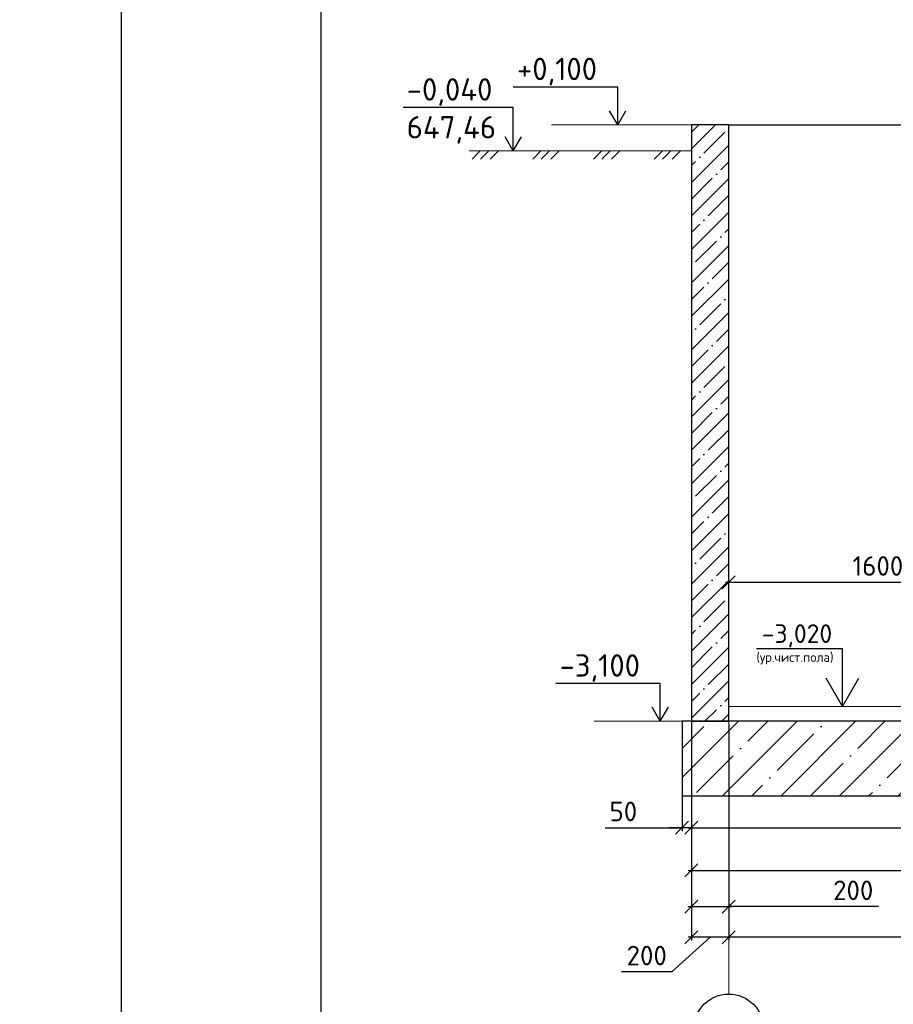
# Model space of a CAD drawing. Header units: millimetres. Extents: x 125896 to 2572636, y -120305 to 130347.
# Tile 304 of 320: x 399062 to 408433, y 103256 to 113820. Entities that reach past the tile are written whole.
import ezdxf

# ---------------------------------------------------------------- set-up
doc = ezdxf.new("R2010")
doc.units = ezdxf.units.MM
doc.linetypes.add('CENTER', pattern=[2, 1.25, -0.25, 0.25, -0.25])
doc.linetypes.add('CENTER2', pattern=[28.575, 19.05, -3.175, 3.175, -3.175])
for name, color, linetype in [('11', 7, 'Continuous'), ('СПДС_Оси', 7, 'Continuous'), ('Столовая - обозначения', 7, 'Continuous')]:
    doc.layers.add(name, color=color, linetype=linetype)
doc.layers.add('ОСИ', color=7, linetype='CENTER', lineweight=15)
doc.layers.add('Столовая Двери и окна', color=7, linetype='Continuous', lineweight=15)
doc.styles.get("Standard").update_dxf_attribs({"font": 'isocpeur.ttf'})
doc.styles.add('ГОСТ', font='isocpeur.ttf')
doc.dimstyles.new('Осевые', dxfattribs={"dimscale": 0.7, "dimtxt": 450, "dimasz": 400, "dimexe": 100, "dimexo": 100, "dimgap": 100, "dimtad": 1, "dimdec": 0, "dimzin": 0, "dimdsep": 46, "dimtxsty": 'Standard', "dimblk": 'OBLIQUE', "dimcen": 9, "dimdle": 100, "dimazin": 0, "dimtm": 1e-09, "dimtfac": 1, "dimtdec": 0, "dimtofl": 0, "dimtmove": 0, "dimatfit": 3, "dimfxl": 1, "dimtolj": 1, "dimtzin": 0, "dimarcsym": 0})

# ---------------------------------------------------------------- blocks, each defined once
blk = doc.blocks.new('Штамп')
at = {"layer": '11'}
blk.add_line((252070, 126228), (252070, 84178), dxfattribs=at)
at = {"layer": '11', "lineweight": 30}
blk.add_line((254210, 125978), (254210, 84428), dxfattribs=at)
blk = doc.blocks.new('_OBLIQUE')
at = {"color": 0, "linetype": 'ByBlock'}
blk.add_line((-0.5, -0.5), (0.5, 0.5), dxfattribs=at)
blk = doc.blocks.new('*D329')
at = {"layer": 'Defpoints', "color": 0, "linetype": 'ByBlock', "lineweight": 20, "ltscale": 13, "transparency": 16777216}
for p in [(406167, 106292, -720), (406267, 106292), (406167, 105150)]:
    blk.add_point(p, dxfattribs=at)
at = {"layer": 'ОСИ', "color": 0, "linetype": 'ByBlock', "lineweight": -2, "ltscale": 13, "transparency": 16777216}
for p, q in [((406167, 106257), (406167, 105115)), ((406267, 106257), (406267, 105115)), ((405341, 105150), (406167, 105150)), ((406167, 105150), (406027, 105150)), ((406267, 105150), (406167, 105150)), ((406267, 105150), (406407, 105150))]:
    blk.add_line(p, q, dxfattribs=at)
at = {"layer": 'ОСИ', "color": 0, "linetype": 'ByBlock', "lineweight": -2, "ltscale": 13, "transparency": 16777216, "xscale": 140, "yscale": 140, "zscale": 140}
blk.add_blockref('_OBLIQUE', (406167, 105150), dxfattribs=at)
at = {"layer": 'ОСИ', "color": 0, "linetype": 'ByBlock', "lineweight": -2, "ltscale": 13, "transparency": 16777216, "xscale": 140, "yscale": 140, "zscale": 140, "rotation": 180}
blk.add_blockref('_OBLIQUE', (406267, 105150), dxfattribs=at)
at = {"layer": 'ОСИ', "color": 0, "linetype": 'ByBlock', "ltscale": 13, "transparency": 16777216, "insert": (405537, 105325), "char_height": 210, "attachment_point": 5}
blk.add_mtext('\\A1;50', dxfattribs=at)
blk = doc.blocks.new('*D330')
at = {"layer": 'Defpoints', "color": 0, "linetype": 'ByBlock', "lineweight": 20, "ltscale": 13, "transparency": 16777216}
for p in [(406267, 106292), (406667, 106292), (406667, 104304)]:
    blk.add_point(p, dxfattribs=at)
at = {"layer": 'ОСИ', "color": 0, "linetype": 'ByBlock', "lineweight": -2, "ltscale": 13, "transparency": 16777216}
for p, q in [((406267, 106257), (406267, 104269)), ((406667, 106257), (406667, 104269)), ((406232, 104304), (406702, 104304)), ((408273, 104304), (406667, 104304))]:
    blk.add_line(p, q, dxfattribs=at)
at = {"layer": 'ОСИ', "color": 0, "linetype": 'ByBlock', "lineweight": -2, "ltscale": 13, "transparency": 16777216, "xscale": 140, "yscale": 140, "zscale": 140, "rotation": 180}
blk.add_blockref('_OBLIQUE', (406267, 104304), dxfattribs=at)
at = {"layer": 'ОСИ', "color": 0, "linetype": 'ByBlock', "lineweight": -2, "ltscale": 13, "transparency": 16777216, "xscale": 140, "yscale": 140, "zscale": 140}
blk.add_blockref('_OBLIQUE', (406667, 104304), dxfattribs=at)
at = {"layer": 'ОСИ', "color": 0, "linetype": 'ByBlock', "ltscale": 13, "transparency": 16777216, "insert": (408003, 104479), "char_height": 210, "attachment_point": 5}
blk.add_mtext('\\A1;200', dxfattribs=at)
blk = doc.blocks.new('*D331')
at = {"layer": 'Defpoints', "color": 0, "linetype": 'ByBlock', "lineweight": 20, "ltscale": 13, "transparency": 16777216}
for p in [(406267, 106292), (419667, 106292), (419667, 104693)]:
    blk.add_point(p, dxfattribs=at)
at = {"layer": 'ОСИ', "color": 0, "linetype": 'ByBlock', "lineweight": -2, "ltscale": 13, "transparency": 16777216}
for p, q in [((406267, 106257), (406267, 104658)), ((419667, 106257), (419667, 104658)), ((406232, 104693), (419702, 104693))]:
    blk.add_line(p, q, dxfattribs=at)
at = {"layer": 'ОСИ', "color": 0, "linetype": 'ByBlock', "lineweight": -2, "ltscale": 13, "transparency": 16777216, "xscale": 140, "yscale": 140, "zscale": 140, "rotation": 180}
blk.add_blockref('_OBLIQUE', (406267, 104693), dxfattribs=at)
at = {"layer": 'ОСИ', "color": 0, "linetype": 'ByBlock', "lineweight": -2, "ltscale": 13, "transparency": 16777216, "xscale": 140, "yscale": 140, "zscale": 140}
blk.add_blockref('_OBLIQUE', (419667, 104693), dxfattribs=at)
at = {"layer": 'ОСИ', "color": 0, "linetype": 'ByBlock', "ltscale": 13, "transparency": 16777216, "insert": (412967, 104868), "char_height": 210, "attachment_point": 5}
blk.add_mtext('\\A1;6700', dxfattribs=at)
blk = doc.blocks.new('*D333')
at = {"layer": 'Defpoints', "color": 0, "linetype": 'ByBlock', "lineweight": 20, "ltscale": 13, "transparency": 16777216}
for p in [(411768, 107187), (406267, 105780), (411768, 105150)]:
    blk.add_point(p, dxfattribs=at)
at = {"layer": 'ОСИ', "color": 0, "linetype": 'ByBlock', "lineweight": -2, "ltscale": 13, "transparency": 16777216}
for p, q in [((411768, 107152), (411768, 105115)), ((406267, 105745), (406267, 105115)), ((406232, 105150), (411803, 105150))]:
    blk.add_line(p, q, dxfattribs=at)
at = {"layer": 'ОСИ', "color": 0, "linetype": 'ByBlock', "lineweight": -2, "ltscale": 13, "transparency": 16777216, "xscale": 140, "yscale": 140, "zscale": 140, "rotation": 180}
blk.add_blockref('_OBLIQUE', (406267, 105150), dxfattribs=at)
at = {"layer": 'ОСИ', "color": 0, "linetype": 'ByBlock', "lineweight": -2, "ltscale": 13, "transparency": 16777216, "xscale": 140, "yscale": 140, "zscale": 140}
blk.add_blockref('_OBLIQUE', (411768, 105150), dxfattribs=at)
at = {"layer": 'ОСИ', "color": 0, "linetype": 'ByBlock', "ltscale": 13, "transparency": 16777216, "insert": (409017, 105325), "char_height": 210, "attachment_point": 5}
blk.add_mtext('\\A1;2750', dxfattribs=at)
blk = doc.blocks.new('*D421')
at = {"layer": 'Defpoints', "color": 0, "linetype": 'ByBlock', "lineweight": 20, "ltscale": 13, "transparency": 16777216}
for p in [(409867, 107784), (406667, 106555), (409867, 106555)]:
    blk.add_point(p, dxfattribs=at)
at = {"layer": 'ОСИ', "color": 0, "linetype": 'ByBlock', "lineweight": -2, "ltscale": 13, "transparency": 16777216}
for p, q in [((406632, 107784), (409902, 107784)), ((406667, 106590), (406667, 107819)), ((409867, 106590), (409867, 107819))]:
    blk.add_line(p, q, dxfattribs=at)
at = {"layer": 'ОСИ', "color": 0, "linetype": 'ByBlock', "lineweight": -2, "ltscale": 13, "transparency": 16777216, "xscale": 140, "yscale": 140, "zscale": 140, "rotation": 180}
blk.add_blockref('_OBLIQUE', (406667, 107784), dxfattribs=at)
at = {"layer": 'ОСИ', "color": 0, "linetype": 'ByBlock', "lineweight": -2, "ltscale": 13, "transparency": 16777216, "xscale": 140, "yscale": 140, "zscale": 140}
blk.add_blockref('_OBLIQUE', (409867, 107784), dxfattribs=at)
at = {"layer": 'ОСИ', "color": 0, "linetype": 'ByBlock', "ltscale": 13, "transparency": 16777216, "insert": (408267, 107959), "char_height": 210, "attachment_point": 5}
blk.add_mtext('\\A1;1600', dxfattribs=at)
blk = doc.blocks.new('*D423')
at = {"layer": 'Defpoints', "color": 0, "linetype": 'ByBlock', "lineweight": 20, "ltscale": 13, "transparency": 16777216}
for p in [(406667, 104693), (414267, 104693), (406667, 103976)]:
    blk.add_point(p, dxfattribs=at)
at = {"layer": 'ОСИ', "color": 0, "linetype": 'ByBlock', "lineweight": -2, "ltscale": 13, "transparency": 16777216}
for p, q in [((406667, 104658), (406667, 103941)), ((414267, 104658), (414267, 103941)), ((414302, 103976), (406632, 103976))]:
    blk.add_line(p, q, dxfattribs=at)
at = {"layer": 'ОСИ', "color": 0, "linetype": 'ByBlock', "lineweight": -2, "ltscale": 13, "transparency": 16777216, "xscale": 140, "yscale": 140, "zscale": 140, "rotation": 180}
blk.add_blockref('_OBLIQUE', (406667, 103976), dxfattribs=at)
at = {"layer": 'ОСИ', "color": 0, "linetype": 'ByBlock', "lineweight": -2, "ltscale": 13, "transparency": 16777216, "xscale": 140, "yscale": 140, "zscale": 140}
blk.add_blockref('_OBLIQUE', (414267, 103976), dxfattribs=at)
at = {"layer": 'ОСИ', "color": 0, "linetype": 'ByBlock', "ltscale": 13, "transparency": 16777216, "insert": (410467, 104151), "char_height": 210, "attachment_point": 5}
blk.add_mtext('\\A1;3800', dxfattribs=at)
blk = doc.blocks.new('*D424')
at = {"layer": 'Defpoints', "color": 0, "linetype": 'ByBlock', "lineweight": 20, "ltscale": 13, "transparency": 16777216}
for p in [(406267, 106584), (406667, 104693), (406267, 103976)]:
    blk.add_point(p, dxfattribs=at)
at = {"layer": 'ОСИ', "color": 0, "linetype": 'ByBlock', "lineweight": -2, "ltscale": 13, "transparency": 16777216}
for p, q in [((406267, 106549), (406267, 103941)), ((406667, 104658), (406667, 103941)), ((406467, 103976), (406057, 103604)), ((406702, 103976), (406232, 103976)), ((406057, 103604), (405518, 103604))]:
    blk.add_line(p, q, dxfattribs=at)
at = {"layer": 'ОСИ', "color": 0, "linetype": 'ByBlock', "lineweight": -2, "ltscale": 13, "transparency": 16777216, "xscale": 140, "yscale": 140, "zscale": 140, "rotation": 180}
blk.add_blockref('_OBLIQUE', (406267, 103976), dxfattribs=at)
at = {"layer": 'ОСИ', "color": 0, "linetype": 'ByBlock', "lineweight": -2, "ltscale": 13, "transparency": 16777216, "xscale": 140, "yscale": 140, "zscale": 140}
blk.add_blockref('_OBLIQUE', (406667, 103976), dxfattribs=at)
at = {"layer": 'ОСИ', "color": 0, "linetype": 'ByBlock', "ltscale": 13, "transparency": 16777216, "insert": (405788, 103779), "char_height": 210, "attachment_point": 5}
blk.add_mtext('\\A1;200', dxfattribs=at)

msp = doc.modelspace()

# ---------------------------------------------------------------- hatches: boundary and pattern name
at = {"layer": 'Столовая Двери и окна', "lineweight": 25, "transparency": 33554648}
h = msp.add_hatch(dxfattribs=at)
h.set_pattern_fill('ANSI35', color=256, scale=40)
h.paths.add_polyline_path([(406667.3, 112692.2), (406267.3, 112692.2), (406267.3, 106292.2), (406667.3, 106292.2)])
h.paths.add_polyline_path([(419667.3, 112052.2), (419267.3, 112052.2), (419267.3, 106292.2), (419667.3, 106292.2)])
h = msp.add_hatch(dxfattribs=at)
h.set_pattern_fill('ANSI35', color=256, scale=40)
edge = h.paths.add_edge_path()
edge.add_line((406667.3, 111281.4), (406667.3, 103365.8))
at = {"layer": 'Столовая Двери и окна', "lineweight": 25, "true_color": 0xc7c8ca, "transparency": 33554648}
h = msp.add_hatch(dxfattribs=at)
h.set_pattern_fill('ANSI35', color=9, scale=70)
h.paths.add_polyline_path([(406167.3, 105492.2), (419767.3, 105492.2), (419767.3, 106292.2), (406167.3, 106292.2)])

# ---------------------------------------------------------------- linework, layer by layer
at = {"layer": 'ОСИ', "color": 16, "linetype": 'CENTER2', "lineweight": 15, "ltscale": 0.2, "transparency": 33554687}
msp.add_line((406667.3, 111281.4), (406667.3, 103365.8), dxfattribs=at)
at = {"layer": 'СПДС_Оси', "linetype": 'Continuous', "lineweight": 25, "ltscale": 150}
msp.add_circle((406667.3, 102990.8), 375, dxfattribs=at)
at = {"layer": 'Столовая Двери и окна', "color": 18, "lineweight": 25, "true_color": 0x000000}
for p, q in [((405477.2, 113096.8), (404356.8, 113096.8)), ((405477.2, 112692.2), (405477.2, 113096.8)), ((404356.8, 112876.8), (403174, 112876.8)), ((404356.8, 112412.2), (404356.8, 112876.8)), ((405477.2, 112692.2), (405389.4, 112843.1)), ((405477.2, 112692.2), (405565, 112843.1)), ((404356.8, 112412.2), (404269, 112563.1)), ((404356.8, 112412.2), (404444.5, 112563.1)), ((407886.8, 107070.8, -720), (406966.8, 107070.8, -720)), ((407886.8, 106452.2, -720), (407886.8, 107070.8, -720)), ((405933.6, 106696.8, -720), (404813.1, 106696.8, -720)), ((405933.6, 106292.2, -720), (405933.6, 106696.8, -720)), ((407886.8, 106452.2, -720), (407711.3, 106753.9, -720)), ((407886.8, 106452.2, -720), (408062.4, 106753.9, -720)), ((405933.6, 106292.2, -720), (405845.8, 106443.1, -720)), ((405933.6, 106292.2, -720), (406021.4, 106443.1, -720))]:
    msp.add_line(p, q, dxfattribs=at)
at = {"layer": 'Столовая Двери и окна', "color": 18, "lineweight": 20, "true_color": 0x000000}
for p, q in [((407960.6, 112692.2), (404766.2, 112692.2)), ((406267.3, 112412.2), (403881.7, 112412.2)), ((404002.7, 112412.2), (403913.9, 112323.4)), ((404093.6, 112412.2), (404004.8, 112323.4)), ((404197.2, 112412.2), (404108.4, 112323.4)), ((404653.8, 112412.2), (404565, 112323.4)), ((404744.7, 112412.2), (404656, 112323.4)), ((404848.4, 112412.2), (404759.6, 112323.4)), ((405304.9, 112412.2), (405216.2, 112323.4)), ((405395.9, 112412.2), (405307.1, 112323.4)), ((405499.5, 112412.2), (405410.7, 112323.4)), ((405956.1, 112412.2), (405867.3, 112323.4)), ((406047, 112412.2), (405958.2, 112323.4)), ((406150.6, 112412.2), (406061.8, 112323.4)), ((409867.3, 106452.2), (406667.6, 106452.2)), ((406167.3, 106292.2, -720), (405222.5, 106292.2, -720))]:
    msp.add_line(p, q, dxfattribs=at)
at = {"layer": 'Столовая Двери и окна', "color": 18, "lineweight": 30, "true_color": 0x000000}
msp.add_line((406667.3, 112692.2), (419267.3, 112692.2), dxfattribs=at)
msp.add_lwpolyline([(406667.3, 112692.2), (406267.3, 112692.2), (406267.3, 106292.2), (406667.3, 106292.2)], close=True, dxfattribs=at)
at = {"layer": 'Столовая Двери и окна', "color": 5, "lineweight": 30, "elevation": -720}
msp.add_lwpolyline([(406167.3, 105492.2), (419767.3, 105492.2), (419767.3, 106292.2), (406167.3, 106292.2)], close=True, dxfattribs=at)

# ---------------------------------------------------------------- block references
at = {"layer": 'Столовая - обозначения', "color": 252, "lineweight": 20, "true_color": 0x939598}
msp.add_blockref('Штамп', (148080.5, 0), dxfattribs=at)

# ---------------------------------------------------------------- texts
at = {"insert": (226281.3, 113282.4), "char_height": 250, "attachment_point": 1, "style": 'ГОСТ'}
msp.add_mtext_dynamic_manual_height_columns('\\A1;\\pi9384.38;{\\H1.5152x;\\P\\pi1250;Общие указания\\P\\pi250;}1.^IРабочая документация разработана в соответствии с заданием на проектирование, требованиями действующих технических регламентов, стандартов, сводов правил и других документов, содержащих установленные требования.\\P2.^IРабочая документация выполнена в соответствии со следующими нормативными и техническими документами:\\P-^IСП 20.13330.2016 "Нагрузки и Воздействия";\\P-^IСП 63.13330.2012 "Бетонные и железобетонные конструкции. Основные положения";\\P-^IСП 22.13330.2016 "Основания зданий и сооружений";\\P-^IСП 45.13330.2012 "Земляные сооружения, основания и фундаменты".\\P3.   За относительную отметку 0,000 принята отметка чистого пола первого этажа.\\P4.^IПеречень видов работ, для которых необходимо составлять акты освидетельствования скрытых работ:\\P-^Iармирование конструкций;\\P-^Iосвидетельствование опалубки перед бетонированием;\\P-^Iвыполнение сварочных работ;\\P-^Iотбор контрольных проб бетона;\\P-^Iсоответствие законченных железобетонных конструкций проекту с отображением качества работ;\\P-^Iустройство монолитных конструкций, выполняемых в зимнее время;  \\P\\pi0;  -    устройство гидроизоляции;\\P\\pi250;-^Iуплотнение грунтов и обратную засыпку.\\PЗапрещается выполнение последующих работ при отсутствии актов освидетельствования предшествующих скрытых работ во всех случаях.\\P\\pi0;        5. Проект рассчитан на производство работ в период положительных температур. В случае выполнения работ при отрицательных температурах необходимо выполнять требования СНиП часть 3 по производству работ и ППР.\\P        6. При минимальной температуре воздуха до минус 15°С допускается: выдерживание бетона в конструкции методом термоса, при предварительном разогреве бетонной смеси, форсированный электроразогрев бетона в конструкции с повторным уплотнением.\\P\\pi250;При минимальной температуре воздуха до минус 25°С допускается: обогрев бетона в греющей опалубке с помощью низкотемпературных электронагревателей, электродный сквозной прогрев бетона, электрообогрев с помощью греющего провода.\\P\\pi0;7. При отрицательной температуре воздуха уплотнение грунта обратной засыпки в траншеях должно \\Pосуществляться до достижения коэффициента уплотнения 0,98. \\PВремя уплотнения грунта в зависимости от температуры воздуха: \\P\\pi250;-^Iпри t{\\H0.7x;\\So^ ;}-5, 90-120 минут; при t{\\H0.7x;\\So^ ;\\H1.42857x;-10, 60-90 минут; }при t{\\H0.7x;\\So^ ;\\H1.42857x;-20, 40-60 минут; }при t{\\H0.7x;\\So^ ;\\H1.42857x;-30, 20-30 минут;\\P\\pi0;Работы по выполнению насыпей и обратных засыпок при отрицательных температурах должны производить с учетом следующих требований:\\P\\pi250;-^Iподготовку поверхности (основания) насыпи и обратных засыпок следует выполнять с полным удалением снега, льда, промерзшего слоя слабого и пучинистого грунта на всю его глубину;\\P-^Iотсыпку в насыпь и обратные засыпки грунтов необходимо производить при их природной влажности и в талом состоянии с содержанием комьев мерзлого грунта, не превышающим требований, приведенных в приложении М СП 45.13330.2017. Свод правил. Земляные сооружения, основания и фундаменты., и, как правило, на не промерзшие ранее отсыпанные и уплотненные слои. В отдельных случаях при согласовании с автором проекта допускается грунты отсыпать на непучинистые грунты, промерзшие на глубину не более 15 см;\\P-^Iпри пониженной влажности отсыпанных грунтов для их уплотнения следует применять более тяжелое грунтоуплотняющее оборудование; \\P-^Iработы по отсыпке и уплотнению каждого слоя должны выполнять в течение одной рабочей смены; - при выполнении насыпей из глинистых грунтов при обильном снеговыпадении все работы должны быть прекращены; - перерывы в работах по выполнению насыпей и обратных засыпок допускаются только при условиях, что за время перерыва глубина промерзания ранее уплотненных пучинистых грунтов не превысит 15 см или на время перерыва ранее уплотненные грунты утепляются специальными средствами (например, маловлажным рыхлым грунтом, который в последующем удаляется); - все работы по отсыпке грунтов и их уплотнению выполняют с повышенной интенсивностью.}', width=20474.372, gutter_width=5800, heights=[24436.9], dxfattribs=at)
at = {"layer": 'Столовая - обозначения', "lineweight": 25}
for s, height, p in [('+0,100', 240, (404396.4, 113171.4)), ('-0,040', 240, (403213.6, 112951.4)), ('647,46', 240, (403213.6, 112545.6)), ('-3,020', 200, (407021.5, 107133, -720)), ('-3,100', 240, (404852.8, 106771.4, -720)), ('(ур.чист.пола)', 100, (406964.4, 106929.4, -720))]:
    msp.add_text(s, height=height, dxfattribs=at).set_placement(p)

# ---------------------------------------------------------------- dimensions: what is measured, and where the dimension line sits
at = {"layer": 'ОСИ', "linetype": 'ByBlock', "ltscale": 13}
for base, p1, p2, picture, middle in [((409867.3, 107783.8), (406667.3, 106554.9), (409867.3, 106554.9), '*D421', (408267.3, 107958.8)), ((411767.6, 105150), (406267.3, 105780.4), (411767.6, 107186.9), '*D333', (409017.4, 105325)), ((419667.3, 104693.2), (406267.3, 106292.2), (419667.3, 106292.2), '*D331', (412967.3, 104868.2)), ((406667.3, 103976.1), (414267.3, 104693.2), (406667.3, 104693.2), '*D423', (410467.3, 104151.1))]:
    dim = msp.add_linear_dim(base=base, p1=p1, p2=p2, dimstyle='Осевые', override={"dimtxt": 300, "dimasz": 200, "dimexe": 50, "dimexo": 50, "dimlfac": 0.5, "dimdle": 50, "dimtmove": 1}, dxfattribs=at)
    dim.commit()
    dim.dimension.update_dxf_attribs({"geometry": picture, "text_midpoint": middle})
for base, p1, p2, picture, middle in [((406267.3, 103976.1), (406667.3, 104693.2), (406267.3, 106584.2), '*D424', (405987, 103603.8)), ((406167.3, 105150), (406267.3, 106292.2), (406167.3, 106292.2, -720), '*D329', (405537.2, 105032.6)), ((406667.3, 104304.3), (406267.3, 106292.2), (406667.3, 106292.2), '*D330', (408003.1, 104118.2))]:
    dim = msp.add_linear_dim(base=base, p1=p1, p2=p2, dimstyle='Осевые', override={"dimtxt": 300, "dimasz": 200, "dimexe": 50, "dimexo": 50, "dimlfac": 0.5, "dimdle": 50, "dimtmove": 1}, dxfattribs=at)
    dim.commit()
    dim.dimension.update_dxf_attribs({"geometry": picture, "text_midpoint": middle, "dimtype": 160})

doc.saveas('drawing.dxf')
